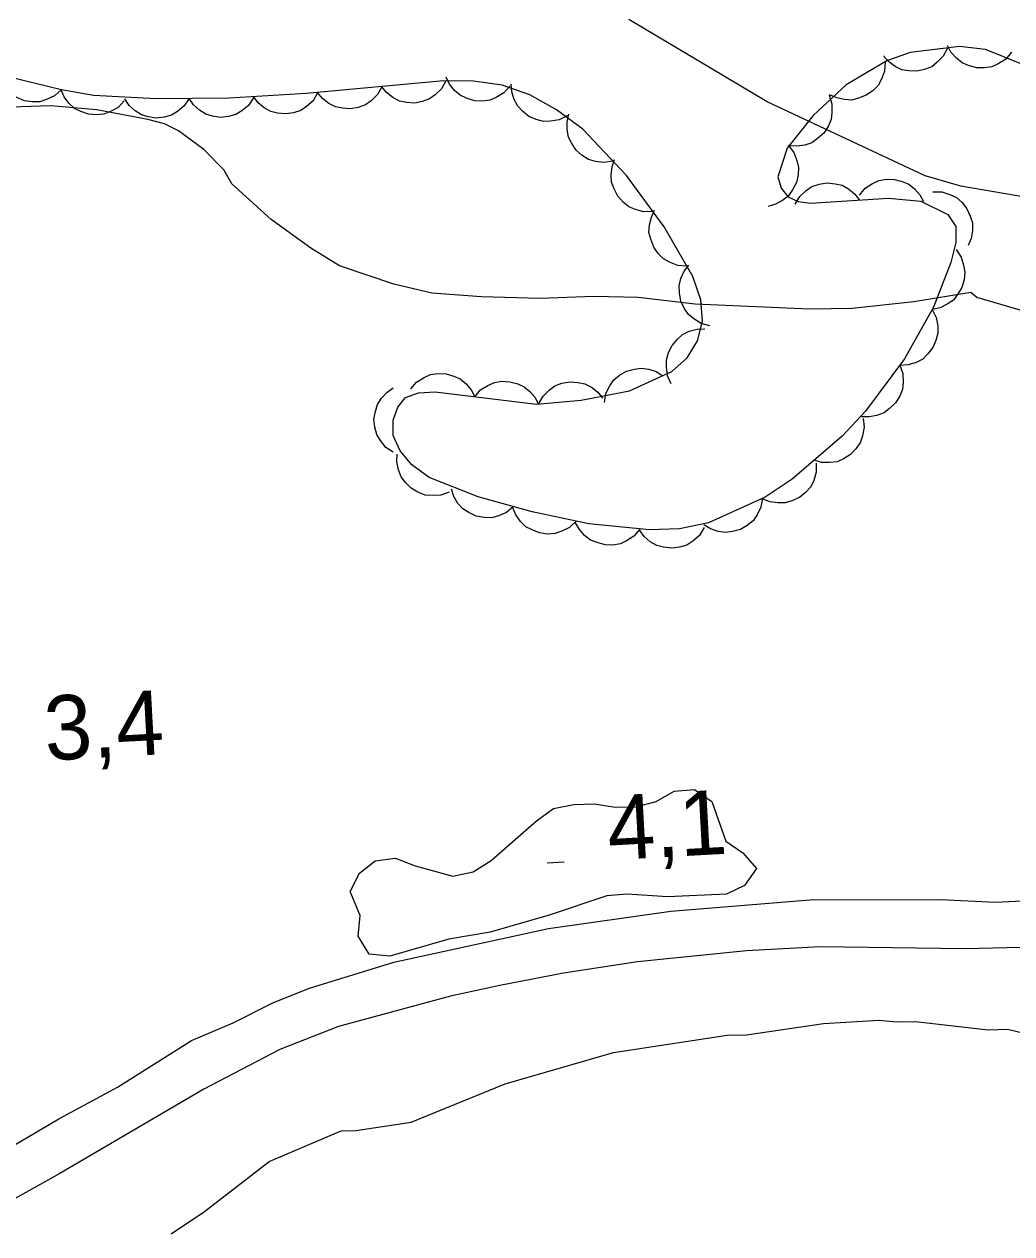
# Model space of a CAD drawing. Extents: x 336540 to 340074, y 5572036 to 5573747.
# Drawn here: x 338776.6 to 338822.7, y 5572860.5 to 5572916.9 of the extents above; entities that cross this region are included whole.
import ezdxf

# ---------------------------------------------------------------- set-up
doc = ezdxf.new("R2010")
doc.units = 0
for name, color, linetype in [('Niveau 1', 7, 'Continuous'), ('Niveau 2', 7, 'Continuous'), ('Niveau 22', 7, 'Continuous'), ('Niveau 3', 7, 'Continuous'), ('Niveau 44', 7, 'Continuous')]:
    doc.layers.add(name, color=color, linetype=linetype)

msp = doc.modelspace()

# ---------------------------------------------------------------- linework, layer by layer
at = {"layer": 'Niveau 1'}
msp.add_lwpolyline([(338856.53, 5572901.51), (338855.27, 5572901.24), (338853.64, 5572901.34), (338849.82, 5572902.62), (338845.94, 5572904.66), (338844.22, 5572905.32), (338841.76, 5572906.07), (338837.59, 5572906.71), (338836.31, 5572906.82), (338835.35, 5572907.14), (338832.77, 5572907.24), (338828.22, 5572907.79), (338823.36, 5572908.8), (338820.29, 5572909.33), (338818.63, 5572909.81), (338811.26, 5572913.26), (338804.81, 5572917.1)], dxfattribs=at)
at = {"layer": 'Niveau 2'}
for points in [[(338823.54, 5572903.41), (338821.04, 5572904.15), (338820.75, 5572904.38), (338818.1, 5572903.94), (338815.22, 5572903.64), (338813.24, 5572903.6), (338807.9, 5572903.84), (338805.24, 5572904.14), (338803.18, 5572904.19), (338800.68, 5572904.1), (338797.94, 5572904.17), (338795.63, 5572904.35), (338793.86, 5572904.77), (338791.32, 5572905.62), (338789.99, 5572906.44), (338788.13, 5572907.78), (338786.3, 5572909.44), (338785.93, 5572910.1), (338785, 5572911.05), (338783.82, 5572911.92), (338783.16, 5572912.24), (338782.39, 5572912.44), (338780.01, 5572912.9), (338777.86, 5572913.08), (338773.22, 5572912.93)], [(338791.82, 5572876.46), (338792.26, 5572877.31), (338792.98, 5572877.89), (338793.94, 5572878.02), (338794.85, 5572877.65), (338796.6, 5572877.18), (338797.56, 5572877.37), (338798.4, 5572877.9), (338800.51, 5572879.75), (338801.3, 5572880.33), (338802.25, 5572880.52), (338803.21, 5572880.54), (338804.17, 5572880.39), (338805.13, 5572880.41), (338806.09, 5572880.66), (338806.92, 5572881.13), (338807.88, 5572881.21), (338808.68, 5572880.66), (338809.33, 5572878.81), (338810.13, 5572878.26), (338810.76, 5572877.54), (338810.21, 5572876.74), (338809.37, 5572876.33), (338806.61, 5572876.21), (338804.74, 5572876.34), (338803.78, 5572876.26), (338801.09, 5572875.36), (338798.34, 5572874.57), (338796.42, 5572874.24), (338793.67, 5572873.45), (338792.71, 5572873.54), (338792.19, 5572874.38), (338792.29, 5572875.34), (338791.82, 5572876.46)], [(338783.47, 5572860.5), (338785.03, 5572861.55), (338788.04, 5572863.88), (338791.4, 5572865.3), (338792.08, 5572865.32), (338794.67, 5572865.71), (338799.04, 5572867.5), (338804.09, 5572868.96), (338809.39, 5572869.76), (338810.29, 5572869.78), (338813.89, 5572870.3), (338816.48, 5572870.47), (338817.27, 5572870.38), (338818.18, 5572870.4), (338821.57, 5572870.02), (338822.47, 5572870.04), (338823.37, 5572869.83)]]:
    msp.add_lwpolyline(points, dxfattribs=at)
at = {"layer": 'Niveau 22'}
for points in [[(338761.49, 5572856.03), (338769.13, 5572860.76), (338774.56, 5572863.7), (338778.24, 5572865.86), (338780.97, 5572867.34), (338784.43, 5572869.51), (338786.37, 5572870.34), (338788.25, 5572871.29), (338789.93, 5572871.95), (338793.85, 5572873.17), (338801.06, 5572874.74), (338806.77, 5572875.54), (338813.25, 5572876.07), (338819.34, 5572876.09), (338821.9, 5572875.97), (338824.07, 5572876.07), (338826.75, 5572876.07), (338832.55, 5572875.85), (338835.03, 5572875.85), (338839.12, 5572875.71), (338841.34, 5572875.53), (338849.03, 5572875.42), (338865.89, 5572875.61), (338880.19, 5572875.59)], [(338872.28, 5572873.32), (338864.51, 5572873.43), (338857.68, 5572873.34), (338854.6, 5572873.22), (338848.09, 5572873.19), (338839.52, 5572873.35), (338837.18, 5572873.53), (338826.99, 5572873.82), (338823.74, 5572873.86), (338820.48, 5572873.79), (338813.73, 5572873.88), (338810.29, 5572873.69), (338805.21, 5572873.18), (338801.77, 5572872.66), (338798.8, 5572872.08), (338796.5, 5572871.58), (338791.27, 5572870.17), (338788.54, 5572869.09), (338785, 5572867.25), (338778.29, 5572863.31), (338770.59, 5572859.03)]]:
    msp.add_lwpolyline(points, dxfattribs=at)
at = {"layer": 'Niveau 3'}
msp.add_line((338801.01, 5572877.79), (338801.8, 5572877.84), dxfattribs=at)
at = {"layer": 'Niveau 44'}
for points in [[(338823.79, 5572914.76), (338821.44, 5572915.71), (338820.22, 5572915.84), (338817.92, 5572915.56), (338816.84, 5572915.17), (338814.95, 5572914.06), (338813.4, 5572912.63), (338812.2, 5572911.11), (338811.76, 5572909.77), (338811.92, 5572909.24), (338812.24, 5572908.84), (338812.7, 5572908.62), (338813.28, 5572908.54), (338816.92, 5572908.78), (338818.42, 5572908.63), (338819.68, 5572908.01), (338820.05, 5572907.45), (338820.06, 5572906.71), (338819.83, 5572905.78), (338819.01, 5572903.7), (338817.66, 5572901.29), (338815.85, 5572898.85), (338814.76, 5572897.68), (338812.43, 5572895.68), (338811.16, 5572894.84), (338808.53, 5572893.65), (338807.18, 5572893.37), (338805.77, 5572893.31), (338802.95, 5572893.59), (338800.3, 5572894.16), (338797.79, 5572894.86), (338795.5, 5572895.76), (338794.7, 5572896.34), (338794.15, 5572897), (338793.83, 5572897.72), (338793.83, 5572898.43), (338794.04, 5572899.04), (338794.4, 5572899.48), (338795, 5572899.71), (338795.78, 5572899.75), (338800.5, 5572899.17), (338802.59, 5572899.36), (338804.84, 5572899.79), (338806.81, 5572900.69), (338807.53, 5572901.34), (338808.01, 5572902.13), (338808.24, 5572903.05), (338808.17, 5572904.04), (338807.79, 5572905.13), (338806.46, 5572907.44), (338804.7, 5572909.83), (338802.66, 5572912), (338801.44, 5572912.9), (338800.19, 5572913.6), (338798.9, 5572914.04), (338797.57, 5572914.23), (338796.19, 5572914.24), (338789.77, 5572913.65), (338786.18, 5572913.44), (338782.78, 5572913.41), (338779.86, 5572913.56), (338778.36, 5572913.82), (338775.22, 5572914.58)], [(338819.66, 5572915.77), (338819.47, 5572915.4), (338819.19, 5572915.11), (338818.93, 5572914.9), (338818.6, 5572914.77), (338818.24, 5572914.7), (338817.86, 5572914.71), (338817.54, 5572914.76), (338817.22, 5572914.92), (338816.92, 5572915.14), (338816.69, 5572915.41)], [(338822.65, 5572915.58), (338822.38, 5572915.26), (338822.03, 5572915.04), (338821.74, 5572914.9), (338821.39, 5572914.85), (338821.02, 5572914.85), (338820.65, 5572914.96), (338820.35, 5572915.08), (338820.08, 5572915.3), (338819.83, 5572915.58), (338819.66, 5572915.9)], [(338816.76, 5572915.12), (338816.73, 5572914.7), (338816.59, 5572914.32), (338816.43, 5572914.03), (338816.18, 5572913.78), (338815.88, 5572913.57), (338815.52, 5572913.43), (338815.21, 5572913.35), (338814.86, 5572913.37), (338814.5, 5572913.45), (338814.17, 5572913.6)], [(338778.34, 5572913.83), (338778.03, 5572913.54), (338777.66, 5572913.37), (338777.35, 5572913.27), (338777, 5572913.26), (338776.63, 5572913.32), (338776.28, 5572913.47), (338775.99, 5572913.63), (338775.75, 5572913.88), (338775.55, 5572914.19), (338775.42, 5572914.53)], [(338793.29, 5572913.97), (338793.09, 5572913.61), (338792.8, 5572913.32), (338792.53, 5572913.13), (338792.2, 5572913.01), (338791.84, 5572912.94), (338791.46, 5572912.97), (338791.14, 5572913.03), (338790.83, 5572913.19), (338790.53, 5572913.42), (338790.3, 5572913.7)], [(338796.28, 5572914.25), (338796.08, 5572913.88), (338795.79, 5572913.6), (338795.52, 5572913.4), (338795.19, 5572913.28), (338794.83, 5572913.21), (338794.44, 5572913.24), (338794.12, 5572913.3), (338793.81, 5572913.47), (338793.52, 5572913.7), (338793.29, 5572913.97)], [(338799.26, 5572913.99), (338798.98, 5572913.68), (338798.63, 5572913.47), (338798.33, 5572913.34), (338797.98, 5572913.3), (338797.61, 5572913.32), (338797.24, 5572913.44), (338796.95, 5572913.57), (338796.68, 5572913.8), (338796.45, 5572914.09), (338796.29, 5572914.41)], [(338801.94, 5572912.62), (338801.56, 5572912.43), (338801.16, 5572912.37), (338800.83, 5572912.35), (338800.49, 5572912.44), (338800.15, 5572912.59), (338799.86, 5572912.83), (338799.63, 5572913.06), (338799.46, 5572913.38), (338799.35, 5572913.73), (338799.32, 5572914.09)], [(338781.29, 5572913.31), (338781, 5572913.01), (338780.65, 5572912.81), (338780.34, 5572912.69), (338779.99, 5572912.66), (338779.62, 5572912.69), (338779.26, 5572912.82), (338778.97, 5572912.96), (338778.71, 5572913.2), (338778.49, 5572913.5), (338778.34, 5572913.82)], [(338784.31, 5572913.42), (338784.08, 5572913.08), (338783.77, 5572912.82), (338783.49, 5572912.64), (338783.15, 5572912.55), (338782.78, 5572912.51), (338782.4, 5572912.57), (338782.09, 5572912.66), (338781.79, 5572912.85), (338781.52, 5572913.1), (338781.31, 5572913.4)], [(338787.31, 5572913.45), (338787.08, 5572913.1), (338786.77, 5572912.84), (338786.49, 5572912.67), (338786.15, 5572912.58), (338785.78, 5572912.54), (338785.4, 5572912.6), (338785.09, 5572912.69), (338784.79, 5572912.88), (338784.52, 5572913.13), (338784.31, 5572913.42)], [(338790.3, 5572913.68), (338790.09, 5572913.32), (338789.79, 5572913.05), (338789.52, 5572912.86), (338789.18, 5572912.75), (338788.82, 5572912.7), (338788.44, 5572912.74), (338788.12, 5572912.81), (338787.81, 5572912.98), (338787.53, 5572913.22), (338787.31, 5572913.51)], [(338814.15, 5572913.58), (338814.27, 5572913.18), (338814.28, 5572912.77), (338814.24, 5572912.44), (338814.1, 5572912.12), (338813.9, 5572911.81), (338813.61, 5572911.55), (338813.35, 5572911.36), (338813.01, 5572911.25), (338812.65, 5572911.2), (338812.29, 5572911.22)], [(338804.07, 5572910.5), (338803.65, 5572910.44), (338803.25, 5572910.49), (338802.93, 5572910.58), (338802.63, 5572910.77), (338802.36, 5572911.01), (338802.15, 5572911.33), (338802, 5572911.62), (338801.94, 5572911.97), (338801.93, 5572912.34), (338802.01, 5572912.69)], [(338812.24, 5572911.24), (338812.5, 5572910.91), (338812.64, 5572910.53), (338812.72, 5572910.21), (338812.7, 5572909.86), (338812.62, 5572909.5), (338812.44, 5572909.16), (338812.25, 5572908.89), (338811.98, 5572908.67), (338811.65, 5572908.49), (338811.31, 5572908.39)], [(338805.93, 5572908.16), (338805.51, 5572908.14), (338805.12, 5572908.25), (338804.81, 5572908.37), (338804.54, 5572908.59), (338804.3, 5572908.87), (338804.12, 5572909.21), (338804.01, 5572909.52), (338803.99, 5572909.87), (338804.03, 5572910.24), (338804.15, 5572910.58)], [(338812.57, 5572908.49), (338812.78, 5572908.85), (338813.08, 5572909.13), (338813.35, 5572909.32), (338813.68, 5572909.43), (338814.05, 5572909.49), (338814.43, 5572909.45), (338814.75, 5572909.38), (338815.05, 5572909.21), (338815.34, 5572908.97), (338815.56, 5572908.69)], [(338815.57, 5572908.92), (338815.83, 5572909.24), (338816.17, 5572909.46), (338816.47, 5572909.6), (338816.82, 5572909.66), (338817.19, 5572909.65), (338817.56, 5572909.55), (338817.86, 5572909.43), (338818.13, 5572909.21), (338818.38, 5572908.93), (338818.55, 5572908.62)], [(338818.98, 5572909.07), (338819.4, 5572909.07), (338819.78, 5572908.95), (338820.08, 5572908.8), (338820.35, 5572908.57), (338820.57, 5572908.28), (338820.73, 5572907.93), (338820.83, 5572907.62), (338820.83, 5572907.27), (338820.77, 5572906.9), (338820.63, 5572906.57)], [(338807.51, 5572905.61), (338807.09, 5572905.64), (338806.71, 5572905.79), (338806.43, 5572905.95), (338806.18, 5572906.2), (338805.97, 5572906.5), (338805.83, 5572906.86), (338805.75, 5572907.18), (338805.77, 5572907.53), (338805.86, 5572907.89), (338806.01, 5572908.21)], [(338820.07, 5572906.38), (338820.3, 5572906.03), (338820.42, 5572905.65), (338820.48, 5572905.32), (338820.44, 5572904.97), (338820.33, 5572904.62), (338820.14, 5572904.29), (338819.94, 5572904.03), (338819.65, 5572903.83), (338819.32, 5572903.67), (338818.97, 5572903.59)], [(338808.59, 5572902.83), (338808.19, 5572902.93), (338807.84, 5572903.15), (338807.59, 5572903.36), (338807.39, 5572903.65), (338807.24, 5572903.98), (338807.18, 5572904.36), (338807.16, 5572904.69), (338807.24, 5572905.03), (338807.39, 5572905.37), (338807.61, 5572905.66)], [(338818.95, 5572903.59), (338819.14, 5572903.22), (338819.21, 5572902.82), (338819.22, 5572902.49), (338819.13, 5572902.15), (338818.98, 5572901.81), (338818.74, 5572901.51), (338818.51, 5572901.28), (338818.2, 5572901.12), (338817.84, 5572901.01), (338817.48, 5572900.98)], [(338806.79, 5572900.13), (338806.62, 5572900.5), (338806.56, 5572900.91), (338806.56, 5572901.24), (338806.66, 5572901.58), (338806.83, 5572901.91), (338807.08, 5572902.2), (338807.32, 5572902.42), (338807.63, 5572902.57), (338807.99, 5572902.67), (338808.35, 5572902.69)], [(338817.45, 5572901), (338817.58, 5572900.61), (338817.6, 5572900.2), (338817.57, 5572899.87), (338817.44, 5572899.55), (338817.25, 5572899.23), (338816.97, 5572898.97), (338816.71, 5572898.77), (338816.38, 5572898.64), (338816.02, 5572898.58), (338815.66, 5572898.59)], [(338794.65, 5572899.89), (338794.92, 5572900.2), (338795.27, 5572900.42), (338795.57, 5572900.56), (338795.92, 5572900.6), (338796.29, 5572900.59), (338796.65, 5572900.48), (338796.95, 5572900.36), (338797.22, 5572900.13), (338797.46, 5572899.84), (338797.63, 5572899.52)], [(338803.67, 5572899.26), (338803.74, 5572899.67), (338803.92, 5572900.03), (338804.11, 5572900.31), (338804.38, 5572900.53), (338804.7, 5572900.71), (338805.07, 5572900.81), (338805.39, 5572900.86), (338805.74, 5572900.81), (338806.09, 5572900.69), (338806.4, 5572900.5)], [(338793.83, 5572896.93), (338793.48, 5572897.16), (338793.23, 5572897.48), (338793.06, 5572897.76), (338792.97, 5572898.1), (338792.93, 5572898.47), (338793, 5572898.84), (338793.09, 5572899.16), (338793.28, 5572899.45), (338793.53, 5572899.72), (338793.83, 5572899.93)], [(338797.63, 5572899.52), (338797.9, 5572899.84), (338798.24, 5572900.05), (338798.55, 5572900.19), (338798.89, 5572900.24), (338799.26, 5572900.22), (338799.63, 5572900.12), (338799.93, 5572899.99), (338800.2, 5572899.76), (338800.44, 5572899.48), (338800.6, 5572899.16)], [(338800.6, 5572899.18), (338800.81, 5572899.55), (338801.1, 5572899.83), (338801.36, 5572900.03), (338801.69, 5572900.15), (338802.06, 5572900.21), (338802.44, 5572900.18), (338802.76, 5572900.12), (338803.07, 5572899.96), (338803.36, 5572899.73), (338803.59, 5572899.45)], [(338815.73, 5572898.51), (338815.78, 5572898.1), (338815.7, 5572897.7), (338815.6, 5572897.38), (338815.4, 5572897.09), (338815.14, 5572896.83), (338814.82, 5572896.63), (338814.52, 5572896.49), (338814.17, 5572896.45), (338813.8, 5572896.46), (338813.45, 5572896.56)], [(338796.44, 5572895.08), (338796.05, 5572894.94), (338795.64, 5572894.92), (338795.31, 5572894.94), (338794.98, 5572895.07), (338794.67, 5572895.26), (338794.4, 5572895.53), (338794.19, 5572895.79), (338794.07, 5572896.12), (338794, 5572896.48), (338794.01, 5572896.84)], [(338813.55, 5572896.42), (338813.55, 5572896.01), (338813.43, 5572895.62), (338813.29, 5572895.32), (338813.05, 5572895.06), (338812.76, 5572894.83), (338812.41, 5572894.67), (338812.1, 5572894.57), (338811.75, 5572894.57), (338811.39, 5572894.63), (338811.05, 5572894.77)], [(338799.43, 5572894.4), (338799.11, 5572894.13), (338798.73, 5572893.97), (338798.42, 5572893.88), (338798.06, 5572893.89), (338797.7, 5572893.95), (338797.35, 5572894.12), (338797.08, 5572894.29), (338796.84, 5572894.55), (338796.65, 5572894.87), (338796.54, 5572895.21)], [(338811.04, 5572894.79), (338810.97, 5572894.38), (338810.79, 5572894.01), (338810.6, 5572893.74), (338810.33, 5572893.52), (338810.01, 5572893.34), (338809.64, 5572893.24), (338809.32, 5572893.19), (338808.97, 5572893.24), (338808.62, 5572893.36), (338808.31, 5572893.55)], [(338802.35, 5572893.72), (338802.04, 5572893.43), (338801.68, 5572893.25), (338801.37, 5572893.14), (338801.02, 5572893.12), (338800.65, 5572893.17), (338800.3, 5572893.31), (338800.01, 5572893.46), (338799.76, 5572893.71), (338799.55, 5572894.02), (338799.41, 5572894.35)], [(338805.32, 5572893.35), (338805.05, 5572893.03), (338804.71, 5572892.81), (338804.42, 5572892.67), (338804.07, 5572892.61), (338803.7, 5572892.62), (338803.33, 5572892.72), (338803.03, 5572892.83), (338802.75, 5572893.06), (338802.51, 5572893.33), (338802.33, 5572893.65)], [(338808.32, 5572893.42), (338808.1, 5572893.06), (338807.79, 5572892.79), (338807.52, 5572892.61), (338807.18, 5572892.51), (338806.81, 5572892.46), (338806.43, 5572892.51), (338806.12, 5572892.58), (338805.81, 5572892.76), (338805.53, 5572893), (338805.32, 5572893.29)]]:
    msp.add_lwpolyline(points, dxfattribs=at)

# ---------------------------------------------------------------- texts
at = {"layer": 'Niveau 3'}
for s, p in [('3,4    ', (338777.63, 5572882.56)), ('4,1    ', (338803.88, 5572877.92))]:
    msp.add_text(s, height=3, rotation=3.1182, dxfattribs=at).set_placement(p)

doc.saveas('drawing.dxf')
